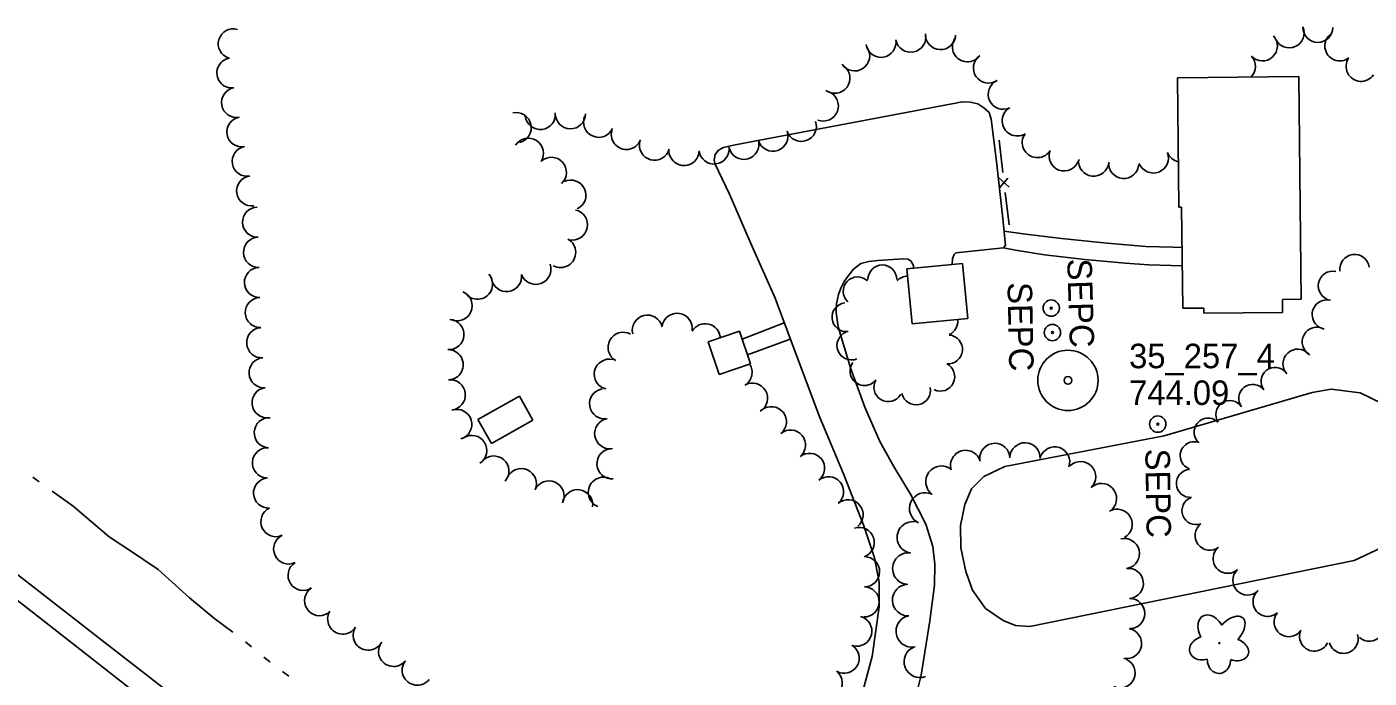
# Model space of a CAD drawing. Extents: x 589250 to 1188077, y 162953 to 363065.
# Drawn here: x 593722.5 to 594051.5, y 164128.5 to 164288 of the extents above; entities that cross this region are included whole.
import ezdxf

# ---------------------------------------------------------------- set-up
doc = ezdxf.new("R2010")
doc.units = 0
for name, color, linetype in [('E_BLD', 7, 'Continuous'), ('E_DWY', 7, 'Continuous'), ('E_FEN_P', 7, 'Continuous'), ('E_LAND_TreeLine_P', 7, 'Continuous'), ('E_LAND_Vegetation', 7, 'Continuous'), ('E_MAP_PassPoints', 7, 'Continuous'), ('E_MISCPROP_Septic', 7, 'Continuous'), ('E_MISCPROP_Septic_Dash', 7, 'Continuous'), ('E_MISCPROP_Text', 7, 'Continuous'), ('E_PATH_Sidewalk', 7, 'Continuous'), ('E_RDWY', 7, 'Continuous'), ('E_RDWY_Gravel', 7, 'Continuous'), ('E_WTR_FlowLine', 7, 'Continuous')]:
    doc.layers.add(name, color=color, linetype=linetype)

msp = doc.modelspace()

# ---------------------------------------------------------------- linework, layer by layer
at = {"layer": 'E_BLD'}
for p, q in [((594034.23, 164275.81), (594004.52, 164275.48)), ((594004.52, 164275.48), (594004.88, 164243.84)), ((594034.59, 164244.28), (594034.23, 164275.81)), ((594004.88, 164243.84), (594005.54, 164243.85)), ((594005.54, 164243.85), (594005.81, 164219.07)), ((594034.56, 164244.28), (594034.59, 164244.28)), ((594034.82, 164221.28), (594034.56, 164244.28)), ((593951.83, 164230.07), (593938.2, 164228.72)), ((593938.2, 164228.72), (593939.54, 164215.22)), ((593953.17, 164216.57), (593951.83, 164230.07)), ((594005.81, 164219.07), (594010.95, 164219.13)), ((594010.95, 164219.13), (594010.97, 164217.85)), ((594030.26, 164221.23), (594034.82, 164221.28)), ((594030.29, 164218.06), (594030.26, 164221.23)), ((593939.54, 164215.22), (593953.17, 164216.57)), ((594010.97, 164217.85), (594030.29, 164218.06)), ((593889.5, 164210.83), (593897.22, 164213.43)), ((593897.22, 164213.43), (593899.9, 164205.47)), ((593892.18, 164202.87), (593889.5, 164210.83)), ((593899.9, 164205.47), (593892.18, 164202.87)), ((593843.24, 164197.53), (593833.09, 164191.81)), ((593846.57, 164191.63), (593843.24, 164197.53)), ((593833.09, 164191.81), (593836.41, 164185.91)), ((593836.41, 164185.91), (593846.57, 164191.63))]:
    msp.add_line(p, q, dxfattribs=at)
at = {"layer": 'E_DWY'}
for p, q in [((593951.83, 164269.68), (593896.12, 164259.08)), ((593953.79, 164269.58), (593951.83, 164269.68)), ((593955.62, 164269.11), (593953.79, 164269.58)), ((593957.08, 164268.17), (593955.62, 164269.11)), ((593958.39, 164267), (593957.08, 164268.17)), ((593958.89, 164265.36), (593958.39, 164267)), ((593960.14, 164255.04), (593958.89, 164265.36)), ((593892.08, 164257.76), (593891.21, 164256.75)), ((593893.27, 164258.47), (593892.08, 164257.76)), ((593896.12, 164259.08), (593893.27, 164258.47)), ((593891.21, 164256.75), (593891.02, 164255.39)), ((593891.02, 164255.39), (593891.12, 164254.56)), ((593891.12, 164254.56), (593894.72, 164247.05)), ((593961.62, 164241.8), (593960.14, 164255.04)), ((593894.72, 164247.05), (593899.97, 164234.9)), ((593962.38, 164234.5), (593961.62, 164241.8)), ((593899.97, 164234.9), (593905.9, 164221.52)), ((593949.33, 164229.82), (593949.36, 164231.29)), ((593949.36, 164231.29), (593949.76, 164232.22)), ((593949.76, 164232.22), (593950.24, 164232.67)), ((593950.24, 164232.67), (593961.86, 164233.89)), ((593961.86, 164233.89), (593962.38, 164234.5)), ((593923.89, 164227.11), (593925.15, 164228.66)), ((593925.15, 164228.66), (593926.9, 164230.02)), ((593926.9, 164230.02), (593928.89, 164230.56)), ((593928.89, 164230.56), (593931.05, 164230.74)), ((593931.05, 164230.74), (593937.22, 164231.14)), ((593937.22, 164231.14), (593938.47, 164231.07)), ((593938.47, 164231.07), (593939.18, 164230.71)), ((593939.18, 164230.71), (593939.81, 164229.54)), ((593939.81, 164229.54), (593939.82, 164228.88)), ((593922.03, 164224.01), (593922.85, 164225.61)), ((593922.85, 164225.61), (593923.89, 164227.11)), ((593905.9, 164221.52), (593910.56, 164209.08)), ((593920.96, 164220.13), (593921.48, 164222.48)), ((593921.48, 164222.48), (593922.03, 164224.01)), ((593920.91, 164218.02), (593920.96, 164220.13)), ((593921.4, 164214.51), (593920.91, 164218.02)), ((593924.41, 164204.51), (593921.4, 164214.51)), ((593910.56, 164209.08), (593916.86, 164192.3)), ((593927.9, 164194.86), (593924.41, 164204.51)), ((593916.86, 164192.3), (593922.65, 164178.49)), ((593931.57, 164186.4), (593927.9, 164194.86)), ((593935.12, 164180.11), (593931.57, 164186.4)), ((593939.06, 164173.51), (593935.12, 164180.11)), ((593922.65, 164178.49), (593927.69, 164165.74)), ((593942.86, 164166.19), (593939.06, 164173.51)), ((593927.69, 164165.74), (593930.31, 164157.96)), ((593944.54, 164160.71), (593942.86, 164166.19)), ((593945.05, 164156.39), (593944.54, 164160.71)), ((593930.31, 164157.96), (593931.41, 164151.97)), ((593944.99, 164151.24), (593945.05, 164156.39)), ((593931.41, 164151.97), (593931.43, 164145.9)), ((593943.83, 164142.53), (593944.99, 164151.24)), ((593931.43, 164145.9), (593929.74, 164133.76)), ((593941.71, 164129.16), (593943.83, 164142.53)), ((593929.74, 164133.76), (593925.59, 164118.56)), ((593938.51, 164116.44), (593941.71, 164129.16))]:
    msp.add_line(p, q, dxfattribs=at)
at = {"layer": 'E_FEN_P'}
for p, q in [((593961.75, 164252.29), (593960.81, 164260.22)), ((593963.29, 164248.74), (593960.56, 164251.22)), ((593960.87, 164248.58), (593962.98, 164250.94)), ((593963.25, 164239.47), (593962.32, 164247.39))]:
    msp.add_line(p, q, dxfattribs=at)
at = {"layer": 'E_LAND_TreeLine_P'}
for centre, radius, start, end in [((593773.11, 164283.85), 3.66, 73.2362, 253.2362), ((594031.89, 164286.52), 3.66, 204.0513, 24.0513), ((594038.92, 164287.87), 3.66, 179.55, 359.55), ((593931.86, 164284.23), 3.7, 188.9769, 8.9769), ((593939.15, 164285.48), 3.7, 191.3987, 11.3987), ((593946.45, 164286.14), 3.7, 177.0972, 357.0972), ((593953.05, 164283.13), 3.7, 140.4852, 320.4852), ((594025.34, 164283.32), 3.66, 222.9558, 42.9558), ((594044.29, 164283.33), 3.66, 127.6985, 307.6985), ((593925.4, 164280.91), 3.7, 213.3726, 33.3726), ((593958.2, 164277.92), 3.7, 124.9028, 304.9028), ((594019.98, 164278.32), 3.66, 313.7603, 42.9558), ((593772.77, 164276.7), 3.66, 98.2531, 278.2531), ((593920.57, 164275.42), 3.7, 233.2531, 53.2531), ((594049.5, 164278.31), 3.66, 145.9947, 325.9947), ((593961.84, 164271.51), 3.7, 115.0267, 295.0267), ((593773.91, 164269.47), 3.66, 100.2548, 280.2548), ((593917.72, 164268.64), 3.7, 249.291, 69.291), ((593965.25, 164264.97), 3.7, 121.8125, 301.8125), ((593775.22, 164262.27), 3.66, 100.2548, 280.2548), ((593842.46, 164263.3), 3.7, 282.9811, 102.9811), ((593848.37, 164266.55), 3.7, 186.7136, 6.7136), ((593855.75, 164266.74), 3.7, 178.8784, 358.8784), ((593862.69, 164264.64), 3.7, 155.5401, 335.5401), ((593912.34, 164263.65), 3.7, 198.9526, 18.9526), ((593869.46, 164261.66), 3.7, 158.4725, 338.4725), ((593905.35, 164261.25), 3.7, 198.9526, 18.9526), ((593970.18, 164259.66), 3.7, 144.4864, 324.4864), ((593776.52, 164255.06), 3.66, 100.2548, 280.2548), ((593845.43, 164257.02), 3.7, 327.5114, 147.5114), ((593876.36, 164259.04), 3.7, 164.9719, 344.9719), ((593883.59, 164257.73), 3.7, 178.4006, 358.4006), ((593890.95, 164258.09), 3.7, 187.1635, 7.1635), ((593898.24, 164259.24), 3.7, 195.4074, 15.4074), ((593976.75, 164256.4), 3.7, 159.5617, 339.5617), ((593851.08, 164252.36), 3.7, 312.2724, 132.2724), ((593983.99, 164255.12), 3.7, 173.3052, 353.3052), ((593991.36, 164254.54), 3.7, 175.6621, 355.6621), ((593998.6, 164255.9), 3.7, 201.2078, 21.2078), ((594005.5, 164258.58), 3.7, 201.2078, 258.3944), ((593777.62, 164247.82), 3.66, 98.5824, 278.5824), ((593855.85, 164246.76), 3.7, 295.1697, 115.1697), ((593779.1, 164240.16), 3.69, 91.724, 271.724), ((593856.25, 164239.5), 3.71, 258.0527, 78.0527), ((593779.33, 164232.78), 3.69, 91.724, 271.724), ((593853.34, 164232.75), 3.71, 241.0734, 61.0734), ((594047.91, 164228.66), 3.6, 7.733, 187.733), ((593779.55, 164225.39), 3.69, 91.724, 271.724), ((593847.27, 164228.61), 3.71, 199.6027, 19.6027), ((593932.19, 164226.14), 3.53, 0.0875, 180.0875), ((594042.63, 164224.57), 3.6, 78.849, 258.849), ((593832.97, 164224.98), 3.71, 221.5296, 41.5296), ((593840.1, 164226.86), 3.71, 187.6302, 7.6302), ((593926.12, 164223.22), 3.53, 46.724, 226.724), ((593938.45, 164223.44), 3.53, 91.1376, 138.8988), ((593779.77, 164218.01), 3.69, 91.724, 271.724), ((593827.95, 164219.68), 3.71, 246.5229, 66.5229), ((593923.38, 164216.86), 3.53, 96.6511, 276.6511), ((594041.13, 164217.53), 3.6, 75.9729, 255.9729), ((593825.95, 164212.64), 3.71, 266.2837, 86.2837), ((593874.63, 164213.68), 3.71, 13.7002, 193.7002), ((593881.89, 164214.14), 3.71, 351.2326, 171.2326), ((593888.8, 164211.57), 3.71, 4.1818, 149.8966), ((593947.16, 164215.86), 3.53, 294.1042, 7.5443), ((593780.11, 164210.63), 3.69, 94.4831, 274.4831), ((593868.68, 164209.48), 3.71, 60.9885, 240.9885), ((593924.6, 164209.94), 3.53, 112.4496, 292.4496), ((593948.29, 164208.98), 3.53, 265.0915, 85.0915), ((594038.68, 164210.82), 3.6, 60.7603, 240.7603), ((593825.79, 164205.23), 3.71, 271.724, 91.724), ((594033.97, 164205.45), 3.6, 42.5391, 222.5391), ((593780.69, 164203.27), 3.69, 94.4831, 274.4831), ((593865.3, 164202.91), 3.71, 76.7057, 256.7057), ((593896.59, 164203.38), 3.69, 300.8583, 33.0787), ((593927.81, 164203.67), 3.53, 143.0642, 323.0642), ((593946.41, 164202.3), 3.53, 243.8999, 63.8999), ((594028.42, 164201.14), 3.43, 37.1418, 217.1418), ((593781.41, 164195.92), 3.69, 96.6511, 276.6511), ((593826.3, 164197.83), 3.71, 275.8096, 95.8096), ((593864.15, 164195.67), 3.71, 99.7134, 279.7134), ((593900.38, 164197.04), 3.69, 300.8583, 120.8583), ((593933.66, 164199.73), 3.53, 149.3434, 329.3434), ((593940.46, 164198.93), 3.53, 192.0289, 12.0289), ((594022.95, 164196.99), 3.43, 37.1418, 217.1418), ((594017.33, 164193.05), 3.43, 33.7294, 213.7294), ((593781.95, 164188.57), 3.69, 86.5296, 266.5296), ((593827.88, 164190.61), 3.71, 286.5505, 106.5505), ((593865.4, 164188.36), 3.71, 99.7134, 279.7134), ((593905, 164191.28), 3.69, 308.9589, 128.9589), ((594012.04, 164188.73), 3.43, 44.6029, 224.6029), ((593909.69, 164185.56), 3.69, 309.599, 129.599), ((593831.57, 164184.22), 3.71, 302.4595, 122.4595), ((593959.76, 164182.29), 3.7, 1.724, 181.724), ((593967.15, 164182.42), 3.7, 357.8586, 177.8586), ((594008.61, 164182.95), 3.43, 68.7919, 248.7919), ((593781.5, 164181.2), 3.69, 86.5296, 266.5296), ((593836.98, 164179.18), 3.71, 318.5716, 138.5716), ((593865.96, 164180.96), 3.71, 93.9266, 273.9266), ((593914.37, 164179.85), 3.69, 308.7971, 128.7971), ((593952.61, 164180.57), 3.7, 16.4676, 196.4676), ((593974.41, 164181.41), 3.7, 341.7409, 161.7409), ((593843.71, 164176.08), 3.71, 336.1641, 156.1641), ((593946.71, 164176.58), 3.87, 53.3218, 233.3218), ((593980.78, 164177.79), 3.7, 313.9216, 133.9216), ((594007.69, 164176.16), 3.43, 94.11, 274.11), ((593781.78, 164173.82), 3.69, 93.6655, 273.6655), ((593850.49, 164173.06), 3.71, 335.9547, 155.9547), ((593863.83, 164173.98), 3.71, 67.9181, 247.9181), ((593919.01, 164174.11), 3.69, 310.3838, 130.3838), ((593985.91, 164172.46), 3.7, 313.9216, 133.9216), ((593857.52, 164170.93), 3.71, 352.5617, 172.5617), ((593923.8, 164168.48), 3.69, 310.3838, 130.3838), ((593942.71, 164170.01), 3.87, 64.7583, 244.7583), ((594009.05, 164169.5), 3.43, 110.6116, 290.6116), ((593783.58, 164166.79), 3.69, 115.003, 295.003), ((593989.73, 164166.15), 3.7, 299.7965, 119.7965), ((593939.68, 164162.94), 3.87, 81.7422, 261.7422), ((594012.42, 164163.41), 3.6, 127.0352, 307.0352), ((593786.71, 164160.1), 3.69, 115.003, 295.003), ((593926.54, 164161.69), 3.69, 288.7618, 108.7618), ((593991.51, 164158.98), 3.7, 283.3928, 103.3928), ((593938.57, 164155.29), 3.87, 81.7422, 261.7422), ((594016.84, 164157.73), 3.6, 131.5296, 311.5296), ((593790.24, 164153.63), 3.69, 123.1882, 303.1882), ((593927.84, 164154.53), 3.69, 269.1215, 89.1215), ((593992.48, 164151.66), 3.7, 277.1879, 97.1879), ((594021.68, 164152.41), 3.6, 134.1603, 314.1603), ((593794.29, 164147.45), 3.69, 123.1882, 303.1882), ((593927.73, 164147.14), 3.69, 269.1215, 89.1215), ((593938.53, 164147.57), 3.87, 91.724, 271.724), ((594026.63, 164147.18), 3.6, 131.1247, 311.1247), ((593992.79, 164144.28), 3.7, 270.2166, 90.2166), ((593799.95, 164142.92), 3.69, 147.9019, 327.9019), ((593925.93, 164139.98), 3.69, 255.6505, 75.6505), ((593939.42, 164139.93), 3.87, 102.0289, 282.0289), ((594031.79, 164142.21), 3.6, 142.7965, 322.7965), ((594051.52, 164141.1), 3.6, 227.9971, 47.9971), ((593806.21, 164138.99), 3.69, 147.9019, 327.9019), ((593992.03, 164136.94), 3.7, 259.2658, 79.2658), ((594038.03, 164138.68), 3.6, 154.3165, 334.3165), ((593812.42, 164135), 3.69, 141.5806, 321.5806), ((593922.84, 164133.35), 3.69, 239.1048, 59.1048), ((593941.38, 164132.47), 3.87, 110.6944, 290.6944), ((594045.19, 164138.12), 3.6, 196.9791, 16.9791), ((593818.21, 164130.41), 3.69, 141.5806, 321.5806), ((593990.43, 164129.74), 3.7, 245.5487, 65.5487), ((593918.67, 164127.29), 3.69, 228.2722, 48.2722)]:
    msp.add_arc(centre, radius, start, end, dxfattribs=at)
at = {"layer": 'E_LAND_Vegetation'}
msp.add_circle((594014.77, 164137.04), 0.128, dxfattribs=at)
for centre, major_axis, ratio in [((594012.82, 164139.99), (2.08, -3.67), 0.691916), ((594017.34, 164139.67), (-3.17, -3.54), 0.560249), ((594011.05, 164135.82), (3.48, 0.98), 0.782863), ((594018.45, 164135.46), (-3.41, 1.23), 0.716896), ((594014.7, 164133.06), (0.05, 3.45), 0.832022)]:
    msp.add_ellipse(centre, major_axis=major_axis, ratio=ratio, start_param=1.570796, end_param=4.712389, dxfattribs=at)
at = {"layer": 'E_MAP_PassPoints'}
for radius in [7.38, 7.38, 7.38, 7.38, 0.945, 0.945, 0.945, 0.945]:
    msp.add_circle((593977.67, 164201.4), radius, dxfattribs=at)
at = {"layer": 'E_MISCPROP_Septic'}
for centre, radius in [((593973.58, 164219.1), 2), ((593973.58, 164219.1), 0.25), ((593973.88, 164213.12), 2), ((593973.88, 164213.12), 0.25), ((593999.69, 164190.68), 2), ((593999.69, 164190.68), 0.25)]:
    msp.add_circle(centre, radius, dxfattribs=at)
at = {"layer": 'E_MISCPROP_Septic_Dash'}
for p, q in [((594037.51, 164198.43), (594001.23, 164187.8)), ((594042.17, 164199.26), (594037.51, 164198.43)), ((594049.27, 164198.32), (594042.17, 164199.26)), ((594054.5, 164195.79), (594049.27, 164198.32)), ((594001.23, 164187.8), (593962.17, 164180.32)), ((593962.17, 164180.32), (593957.1, 164177.86)), ((593957.1, 164177.86), (593954.04, 164174.85)), ((593954.04, 164174.85), (593952.38, 164170.96)), ((593952.38, 164170.96), (593951.38, 164165.85)), ((593951.38, 164165.85), (593951.4, 164160.4)), ((593951.4, 164160.4), (593952.65, 164154.59)), ((594047.81, 164157.3), (594054.41, 164160.34)), ((593968.35, 164141.07), (594047.81, 164157.3)), ((593952.65, 164154.59), (593954.32, 164150.03)), ((593954.32, 164150.03), (593957.46, 164145.51)), ((593957.46, 164145.51), (593961.77, 164142.57)), ((593961.77, 164142.57), (593964.81, 164141.35)), ((593964.81, 164141.35), (593968.35, 164141.07))]:
    msp.add_line(p, q, dxfattribs=at)
at = {"layer": 'E_PATH_Sidewalk'}
for p, q in [((593962.02, 164237.93), (593966.71, 164237.27)), ((593966.71, 164237.27), (593976.13, 164236.18)), ((593976.13, 164236.18), (593987.25, 164234.98)), ((593987.25, 164234.98), (593996.74, 164234.17)), ((593961.86, 164233.89), (593964.84, 164233.33)), ((593964.84, 164233.33), (593971.96, 164232.17)), ((593971.96, 164232.17), (593981.82, 164231.05)), ((593996.74, 164234.17), (594003.38, 164234.01)), ((594003.38, 164234.01), (594005.65, 164233.94)), ((593981.82, 164231.05), (593991.73, 164230.1)), ((593991.73, 164230.1), (593997.48, 164229.74)), ((593997.48, 164229.74), (594005.7, 164229.44)), ((593908.16, 164215.48), (593897.86, 164211.52)), ((593909.64, 164211.52), (593899.16, 164207.67))]:
    msp.add_line(p, q, dxfattribs=at)
at = {"layer": 'E_RDWY'}
for p, q in [((593710.84, 164154.79), (593737.4, 164134.06)), ((593737.4, 164134.06), (593759.07, 164117.2))]:
    msp.add_line(p, q, dxfattribs=at)
at = {"layer": 'E_RDWY_Gravel'}
for p, q in [((593716.23, 164156.95), (593741.04, 164137.71)), ((593741.04, 164137.71), (593766.02, 164118.35))]:
    msp.add_line(p, q, dxfattribs=at)
at = {"layer": 'E_WTR_FlowLine'}
for p, q in [((593723.99, 164177.66), (593725.57, 164176.54)), ((593728.74, 164174.29), (593733.89, 164170.61)), ((593733.89, 164170.61), (593742.73, 164163.04)), ((593742.73, 164163.04), (593748.67, 164159.14)), ((593748.67, 164159.14), (593751.22, 164157.42)), ((593751.22, 164157.42), (593754.75, 164155.05)), ((593754.75, 164155.05), (593762.4, 164148.13)), ((593762.4, 164148.13), (593768.64, 164143.01)), ((593768.64, 164143.01), (593773.04, 164139.69)), ((593776.13, 164137.34), (593777.63, 164136.1)), ((593780.62, 164133.63), (593782.07, 164132.44)), ((593782.07, 164132.44), (593782.12, 164132.4)), ((593785.22, 164130.06), (593786.78, 164128.9))]:
    msp.add_line(p, q, dxfattribs=at)

# ---------------------------------------------------------------- texts
at = {"layer": 'E_MAP_PassPoints'}
for s, p in [('35_257_4', (593992.67, 164204.38)), ('35_257_4', (593992.67, 164204.38)), ('35_257_4', (593992.67, 164204.38)), ('35_257_4', (593992.67, 164204.38)), ('744.09', (593992.67, 164195.38)), ('744.09', (593992.67, 164195.38)), ('744.09', (593992.67, 164195.38)), ('744.09', (593992.67, 164195.38))]:
    msp.add_text(s, height=6, dxfattribs=at).set_placement(p)
at = {"layer": 'E_MISCPROP_Text'}
for rotation, p in [(271.724, (593977.49, 164231.17)), (271.1623, (593962.86, 164225.41)), (270.8753, (593996.63, 164184.64))]:
    msp.add_text('SEPC', height=6, rotation=rotation, dxfattribs=at).set_placement(p)

doc.saveas('drawing.dxf')
